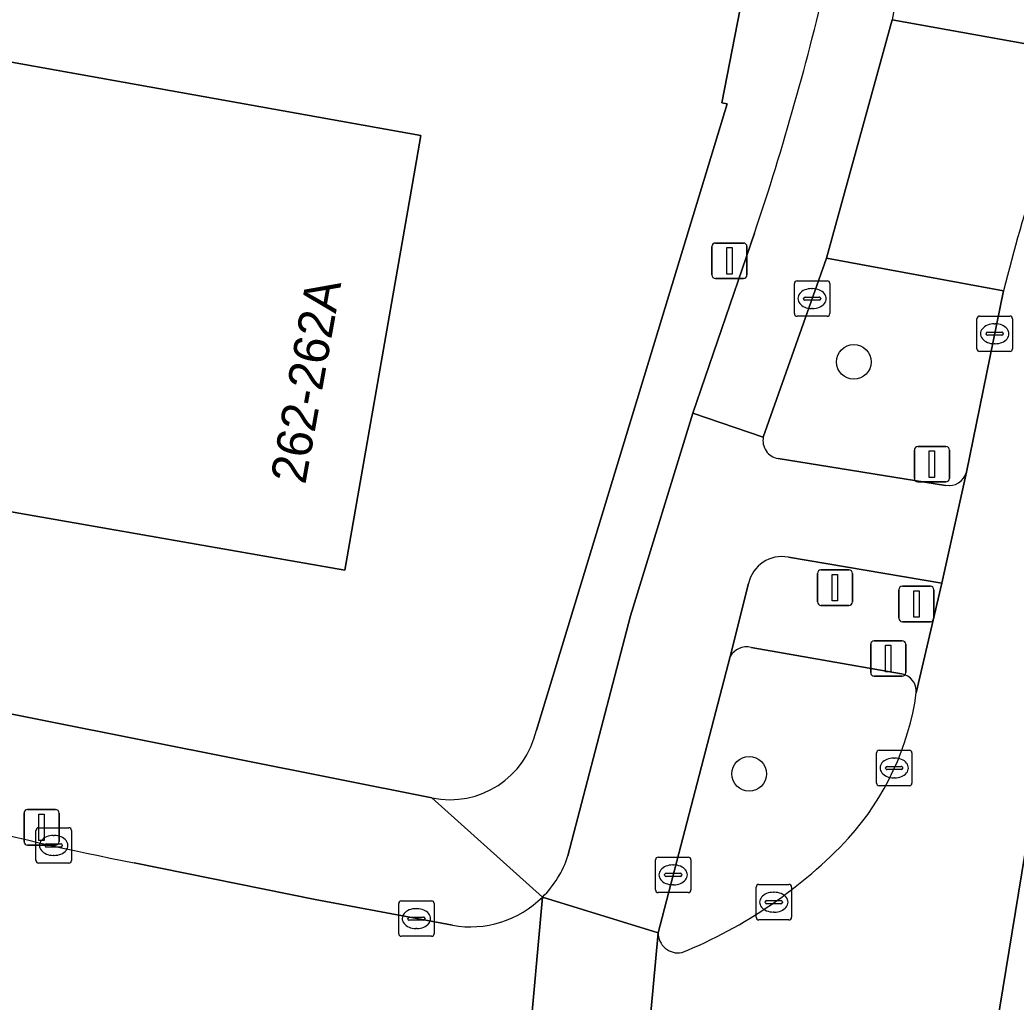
# Model space of a CAD drawing. Extents: x 161258 to 161838, y 380833 to 381727.
# Drawn here: x 161698.14 to 161726.25, y 381047.81 to 381075.53 of the extents above; entities that cross this region are included whole.
import ezdxf

# ---------------------------------------------------------------- set-up
doc = ezdxf.new("R2010")
doc.units = 0
for name, color, linetype in [('IMGEO_Berm_groen', 7, 'Continuous'), ('IMGEO_Boom', 7, 'Continuous'), ('IMGEO_Erf', 7, 'Continuous'), ('IMGEO_Fietspad_gesloten', 7, 'Continuous'), ('IMGEO_Fietspad_open', 7, 'Continuous'), ('IMGEO_Kolk', 7, 'Continuous'), ('IMGEO_Lichtmast', 7, 'Continuous'), ('IMGEO_Pand', 7, 'Continuous'), ('IMGEO_Pand_nummerreeks', 7, 'Continuous'), ('IMGEO_Rijbaan_lokaal_gesloten', 7, 'Continuous'), ('IMGEO_Rijbaan_lokaal_open', 7, 'Continuous'), ('IMGEO_Rijbaan_regionaal_gesloten', 7, 'Continuous'), ('IMGEO_Verkeerseiland_groen', 7, 'Continuous'), ('IMGEO_Verkeersregelinstallatiepaal', 7, 'Continuous'), ('IMGEO_Voetpad_open', 7, 'Continuous')]:
    doc.layers.add(name, color=color, linetype=linetype)

msp = doc.modelspace()

# ---------------------------------------------------------------- linework, layer by layer
at = {"layer": 'IMGEO_Berm_groen'}
msp.add_lwpolyline([(161722.754, 381075.526), (161728.101, 381074.565)], dxfattribs=at)
msp.add_arc((161729.32, 381074.368), 6.667, 140.7069, 169.9945, dxfattribs=at)
at = {"layer": 'IMGEO_Boom'}
for centre in [(161721.671, 381065.873), (161718.718, 381054.249)]:
    msp.add_circle(centre, 0.489, dxfattribs=at)
at = {"layer": 'IMGEO_Erf'}
for points in [[(161712.712, 381055.485), (161718.093, 381073.156), (161717.949, 381073.189), (161720.455, 381086.078), (161724.997, 381085.219), (161727.016, 381095.753), (161727.597, 381098.784), (161729.527, 381109.474), (161731.644, 381120.893), (161727.413, 381121.716), (161730.949, 381139.425)], [(161599.292, 381107.15), (161603.367, 381104.463), (161608.252, 381101.703), (161676.825, 381064.703), (161683.729, 381060.833), (161686.794, 381059.495), (161691.724, 381057.608), (161696.114, 381056.287), (161709.767, 381053.57)], [(161696.768, 381077.515), (161696.265, 381074.626), (161709.453, 381072.261), (161709.255, 381071.129), (161707.307, 381059.995), (161699.889, 381061.293), (161693.85, 381062.349), (161695.574, 381072.251), (161689.072, 381073.384), (161689.93, 381078.31)]]:
    msp.add_lwpolyline(points, dxfattribs=at)
msp.add_arc((161710.272, 381056.016), 2.497, 258.3356, 347.7326, dxfattribs=at)
at = {"layer": 'IMGEO_Fietspad_gesloten'}
for points in [[(161719.117, 381063.755), (161717.127, 381064.426), (161715.365, 381058.712), (161713.603, 381051.933)], [(161724.261, 381062.391), (161719.534, 381063.146)], [(161719.825, 381060.361), (161724.159, 381059.628), (161724.849, 381062.765)], [(161712.886, 381050.77), (161716.148, 381049.764), (161718.183, 381057.559), (161718.699, 381059.619)]]:
    msp.add_lwpolyline(points, dxfattribs=at)
for centre, radius, start, end in [((161719.625, 381063.656), 0.518, 168.9312, 259.87), ((161724.357, 381062.89), 0.508, 259.1212, 345.7959), ((161719.641, 381059.415), 0.964, 78.9862, 167.7811), ((161710.841, 381052.833), 2.905, 314.7448, 341.9468)]:
    msp.add_arc(centre, radius, start, end, dxfattribs=at)
at = {"layer": 'IMGEO_Fietspad_open'}
msp.add_lwpolyline([(161718.871, 381069.512), (161717.127, 381064.426), (161719.117, 381063.755), (161720.898, 381068.805), (161722.754, 381075.526)], dxfattribs=at)
for centre, radius, start, end in [((161729.32, 381074.368), 6.667, 140.7069, 169.9945), ((161644.121, 381094.616), 78.853, 341.4361, 347.00395)]:
    msp.add_arc(centre, radius, start, end, dxfattribs=at)
at = {"layer": 'IMGEO_Kolk'}
for p, q in [((161720.069, 381068.162), (161720.921, 381068.162)), ((161719.994, 381067.236), (161719.994, 381068.088)), ((161720.482, 381067.942), (161720.507, 381067.942)), ((161720.995, 381068.088), (161720.995, 381067.236)), ((161720.253, 381067.656), (161720.253, 381067.668)), ((161720.691, 381067.619), (161720.293, 381067.619)), ((161720.296, 381067.705), (161720.694, 381067.705)), ((161720.737, 381067.668), (161720.737, 381067.656)), ((161720.505, 381067.382), (161720.48, 381067.382)), ((161720.921, 381067.162), (161720.069, 381067.162)), ((161725.148, 381066.242), (161725.148, 381067.094)), ((161725.223, 381067.168), (161726.075, 381067.168)), ((161726.149, 381067.094), (161726.149, 381066.242)), ((161725.636, 381066.948), (161725.661, 381066.948)), ((161725.407, 381066.662), (161725.407, 381066.674)), ((161725.845, 381066.625), (161725.447, 381066.625)), ((161725.45, 381066.711), (161725.848, 381066.711)), ((161725.891, 381066.674), (161725.891, 381066.662)), ((161725.659, 381066.388), (161725.634, 381066.388)), ((161726.075, 381066.168), (161725.223, 381066.168)), ((161722.311, 381053.989), (161722.311, 381054.841)), ((161722.386, 381054.915), (161723.238, 381054.915)), ((161722.799, 381054.695), (161722.824, 381054.695)), ((161723.312, 381054.841), (161723.312, 381053.989)), ((161722.57, 381054.409), (161722.57, 381054.421)), ((161722.613, 381054.458), (161723.011, 381054.458)), ((161723.054, 381054.421), (161723.054, 381054.409)), ((161723.008, 381054.372), (161722.61, 381054.372)), ((161722.822, 381054.135), (161722.797, 381054.135)), ((161723.238, 381053.915), (161722.386, 381053.915)), ((161698.666, 381052.727), (161699.518, 381052.727)), ((161698.591, 381051.801), (161698.591, 381052.653)), ((161699.079, 381052.507), (161699.104, 381052.507)), ((161699.592, 381052.653), (161699.592, 381051.801)), ((161698.85, 381052.221), (161698.85, 381052.233)), ((161699.288, 381052.184), (161698.89, 381052.184)), ((161698.893, 381052.27), (161699.291, 381052.27)), ((161699.334, 381052.233), (161699.334, 381052.221)), ((161699.102, 381051.947), (161699.077, 381051.947)), ((161716.148, 381051.898), (161717, 381051.898)), ((161699.518, 381051.727), (161698.666, 381051.727)), ((161716.073, 381050.972), (161716.073, 381051.824)), ((161716.561, 381051.678), (161716.586, 381051.678)), ((161717.074, 381051.824), (161717.074, 381050.972)), ((161716.332, 381051.392), (161716.332, 381051.404)), ((161716.77, 381051.355), (161716.372, 381051.355)), ((161716.375, 381051.441), (161716.773, 381051.441)), ((161716.816, 381051.404), (161716.816, 381051.392)), ((161716.584, 381051.118), (161716.559, 381051.118)), ((161718.914, 381050.201), (161718.914, 381051.053)), ((161718.989, 381051.127), (161719.841, 381051.127)), ((161719.915, 381051.053), (161719.915, 381050.201)), ((161717, 381050.898), (161716.148, 381050.898)), ((161719.402, 381050.907), (161719.427, 381050.907)), ((161708.827, 381049.738), (161708.827, 381050.59)), ((161708.902, 381050.664), (161709.754, 381050.664)), ((161709.315, 381050.444), (161709.34, 381050.444)), ((161709.828, 381050.59), (161709.828, 381049.738)), ((161719.173, 381050.621), (161719.173, 381050.633)), ((161719.611, 381050.584), (161719.213, 381050.584)), ((161719.216, 381050.67), (161719.614, 381050.67)), ((161719.657, 381050.633), (161719.657, 381050.621)), ((161709.086, 381050.158), (161709.086, 381050.17)), ((161709.129, 381050.207), (161709.527, 381050.207)), ((161709.57, 381050.17), (161709.57, 381050.158)), ((161719.425, 381050.347), (161719.4, 381050.347)), ((161709.524, 381050.121), (161709.126, 381050.121)), ((161709.338, 381049.884), (161709.313, 381049.884)), ((161719.841, 381050.127), (161718.989, 381050.127)), ((161709.754, 381049.664), (161708.902, 381049.664))]:
    msp.add_line(p, q, dxfattribs=at)
for points in [[(161720.069, 381068.162), (161720.921, 381068.162)], [(161719.994, 381067.236), (161719.994, 381068.088)], [(161720.995, 381068.088), (161720.995, 381067.236)], [(161720.921, 381067.162), (161720.069, 381067.162)], [(161725.148, 381066.242), (161725.148, 381067.094)], [(161725.223, 381067.168), (161726.075, 381067.168)], [(161726.149, 381067.094), (161726.149, 381066.242)], [(161726.075, 381066.168), (161725.223, 381066.168)], [(161722.311, 381053.989), (161722.311, 381054.841)], [(161722.386, 381054.915), (161723.238, 381054.915)], [(161723.312, 381054.841), (161723.312, 381053.989)], [(161723.238, 381053.915), (161722.386, 381053.915)], [(161698.666, 381052.727), (161699.518, 381052.727)], [(161698.591, 381051.801), (161698.591, 381052.653)], [(161699.592, 381052.653), (161699.592, 381051.801)], [(161716.148, 381051.898), (161717, 381051.898)], [(161699.518, 381051.727), (161698.666, 381051.727)], [(161716.073, 381050.972), (161716.073, 381051.824)], [(161717.074, 381051.824), (161717.074, 381050.972)], [(161718.914, 381050.201), (161718.914, 381051.053)], [(161718.989, 381051.127), (161719.841, 381051.127)], [(161719.915, 381051.053), (161719.915, 381050.201)], [(161717, 381050.898), (161716.148, 381050.898)], [(161708.827, 381049.738), (161708.827, 381050.59)], [(161708.902, 381050.664), (161709.754, 381050.664)], [(161709.828, 381050.59), (161709.828, 381049.738)], [(161719.841, 381050.127), (161718.989, 381050.127)], [(161709.754, 381049.664), (161708.902, 381049.664)]]:
    msp.add_lwpolyline(points, dxfattribs=at)
for centre, radius, start, end in [((161720.071, 381068.086), 0.0765, 91.552, 178.448), ((161720.071, 381068.086), 0.0765, 91.552, 178.448), ((161720.919, 381068.086), 0.0765, 1.552, 88.448), ((161720.919, 381068.086), 0.0765, 1.552, 88.448), ((161720.293, 381067.665), 0.0403, 85.8775, 175.7526), ((161720.29, 381067.655), 0.0366, 178.938, 274.7102), ((161720.694, 381067.662), 0.043, 264.8664, 352.4533), ((161720.698, 381067.667), 0.0386, 1.7309, 96.639), ((161720.071, 381067.238), 0.0765, 181.552, 268.448), ((161720.071, 381067.238), 0.0765, 181.552, 268.448), ((161720.919, 381067.238), 0.0765, 271.552, 358.448), ((161720.919, 381067.238), 0.0765, 271.552, 358.448), ((161725.225, 381067.092), 0.0765, 91.552, 178.448), ((161725.225, 381067.092), 0.0765, 91.552, 178.448), ((161726.073, 381067.092), 0.0765, 1.552, 88.448), ((161726.073, 381067.092), 0.0765, 1.552, 88.448), ((161725.447, 381066.671), 0.0403, 85.8775, 175.7526), ((161725.444, 381066.661), 0.0366, 178.938, 274.7102), ((161725.848, 381066.668), 0.043, 264.8664, 352.4533), ((161725.852, 381066.673), 0.0386, 1.7309, 96.639), ((161725.225, 381066.244), 0.0765, 181.552, 268.448), ((161725.225, 381066.244), 0.0765, 181.552, 268.448), ((161726.073, 381066.244), 0.0765, 271.552, 358.448), ((161726.073, 381066.244), 0.0765, 271.552, 358.448), ((161722.388, 381054.839), 0.0765, 91.552, 178.448), ((161722.388, 381054.839), 0.0765, 91.552, 178.448), ((161723.236, 381054.839), 0.0765, 1.552, 88.448), ((161723.236, 381054.839), 0.0765, 1.552, 88.448), ((161722.61, 381054.418), 0.0403, 85.8775, 175.7526), ((161722.607, 381054.408), 0.0366, 178.938, 274.7102), ((161723.011, 381054.415), 0.043, 264.8664, 352.4533), ((161723.015, 381054.42), 0.0386, 1.7309, 96.639), ((161722.388, 381053.991), 0.0765, 181.552, 268.448), ((161722.388, 381053.991), 0.0765, 181.552, 268.448), ((161723.236, 381053.991), 0.0765, 271.552, 358.448), ((161723.236, 381053.991), 0.0765, 271.552, 358.448), ((161698.668, 381052.651), 0.0765, 91.552, 178.448), ((161698.668, 381052.651), 0.0765, 91.552, 178.448), ((161699.516, 381052.651), 0.0765, 1.552, 88.448), ((161699.516, 381052.651), 0.0765, 1.552, 88.448), ((161698.89, 381052.23), 0.0403, 85.8775, 175.7526), ((161698.887, 381052.22), 0.0366, 178.938, 274.7102), ((161699.291, 381052.227), 0.043, 264.8664, 352.4533), ((161699.295, 381052.232), 0.0386, 1.7309, 96.639), ((161716.15, 381051.822), 0.0765, 91.552, 178.448), ((161716.15, 381051.822), 0.0765, 91.552, 178.448), ((161716.998, 381051.822), 0.0765, 1.552, 88.448), ((161716.998, 381051.822), 0.0765, 1.552, 88.448), ((161698.668, 381051.803), 0.0765, 181.552, 268.448), ((161698.668, 381051.803), 0.0765, 181.552, 268.448), ((161699.516, 381051.803), 0.0765, 271.552, 358.448), ((161699.516, 381051.803), 0.0765, 271.552, 358.448), ((161716.372, 381051.401), 0.0403, 85.8775, 175.7526), ((161716.369, 381051.391), 0.0366, 178.938, 274.7102), ((161716.773, 381051.398), 0.043, 264.8664, 352.4533), ((161716.777, 381051.403), 0.0386, 1.7309, 96.639), ((161718.991, 381051.051), 0.0765, 91.552, 178.448), ((161718.991, 381051.051), 0.0765, 91.552, 178.448), ((161719.839, 381051.051), 0.0765, 1.552, 88.448), ((161719.839, 381051.051), 0.0765, 1.552, 88.448), ((161716.15, 381050.974), 0.0765, 181.552, 268.448), ((161716.15, 381050.974), 0.0765, 181.552, 268.448), ((161716.998, 381050.974), 0.0765, 271.552, 358.448), ((161716.998, 381050.974), 0.0765, 271.552, 358.448), ((161708.904, 381050.588), 0.0765, 91.552, 178.448), ((161708.904, 381050.588), 0.0765, 91.552, 178.448), ((161709.752, 381050.588), 0.0765, 1.552, 88.448), ((161709.752, 381050.588), 0.0765, 1.552, 88.448), ((161719.213, 381050.63), 0.0403, 85.8775, 175.7526), ((161719.21, 381050.62), 0.0366, 178.938, 274.7102), ((161719.614, 381050.627), 0.043, 264.8664, 352.4533), ((161719.618, 381050.632), 0.0386, 1.7309, 96.639), ((161709.126, 381050.167), 0.0403, 85.8775, 175.7526), ((161709.123, 381050.157), 0.0366, 178.938, 274.7102), ((161709.527, 381050.164), 0.043, 264.8664, 352.4533), ((161709.531, 381050.169), 0.0386, 1.7309, 96.639), ((161718.991, 381050.203), 0.0765, 181.552, 268.448), ((161718.991, 381050.203), 0.0765, 181.552, 268.448), ((161719.839, 381050.203), 0.0765, 271.552, 358.448), ((161719.839, 381050.203), 0.0765, 271.552, 358.448), ((161708.904, 381049.74), 0.0765, 181.552, 268.448), ((161708.904, 381049.74), 0.0765, 181.552, 268.448), ((161709.752, 381049.74), 0.0765, 271.552, 358.448), ((161709.752, 381049.74), 0.0765, 271.552, 358.448)]:
    msp.add_arc(centre, radius, start, end, dxfattribs=at)
for centre, major_axis, ratio, start_param, end_param in [((161720.481, 381067.662), (-0.387, 0.002), 0.722429, 4.712389, 7.853982), ((161720.506, 381067.662), (-0.39, 0.002), 0.717154, 1.570796, 4.712389), ((161725.635, 381066.668), (-0.387, 0.002), 0.722429, 4.712389, 7.853982), ((161725.66, 381066.668), (-0.39, 0.002), 0.717154, 1.570796, 4.712389), ((161722.798, 381054.415), (-0.387, 0.002), 0.722429, 4.712389, 7.853982), ((161722.823, 381054.415), (-0.39, 0.002), 0.717154, 1.570796, 4.712389), ((161699.078, 381052.227), (-0.387, 0.002), 0.722429, 4.712389, 7.853982), ((161699.103, 381052.227), (-0.39, 0.002), 0.717154, 1.570796, 4.712389), ((161716.56, 381051.398), (-0.387, 0.002), 0.722429, 4.712389, 7.853982), ((161716.585, 381051.398), (-0.39, 0.002), 0.717154, 1.570796, 4.712389), ((161719.401, 381050.627), (-0.387, 0.002), 0.722429, 4.712389, 7.853982), ((161719.426, 381050.627), (-0.39, 0.002), 0.717154, 1.570796, 4.712389), ((161709.314, 381050.164), (-0.387, 0.002), 0.722429, 4.712389, 7.853982), ((161709.339, 381050.164), (-0.39, 0.002), 0.717154, 1.570796, 4.712389)]:
    msp.add_ellipse(centre, major_axis=major_axis, ratio=ratio, start_param=start_param, end_param=end_param, dxfattribs=at)
at = {"layer": 'IMGEO_Lichtmast'}
for p, q in [((161717.667, 381068.33), (161717.667, 381069.13)), ((161717.667, 381069.13), (161717.667, 381068.33)), ((161717.767, 381069.23), (161718.557, 381069.23)), ((161718.557, 381069.23), (161717.767, 381069.23)), ((161718.657, 381069.13), (161718.657, 381068.33)), ((161718.657, 381068.33), (161718.657, 381069.13)), ((161718.557, 381068.23), (161717.767, 381068.23)), ((161717.767, 381068.23), (161718.557, 381068.23)), ((161698.253, 381052.339), (161698.253, 381053.139)), ((161698.253, 381053.139), (161698.253, 381052.339)), ((161698.353, 381053.239), (161699.143, 381053.239)), ((161699.143, 381053.239), (161698.353, 381053.239)), ((161699.243, 381053.139), (161699.243, 381052.339)), ((161699.243, 381052.339), (161699.243, 381053.139)), ((161699.143, 381052.239), (161698.353, 381052.239)), ((161698.353, 381052.239), (161699.143, 381052.239))]:
    msp.add_line(p, q, dxfattribs=at)
for points in [[(161718.087, 381069.105), (161718.237, 381069.105), (161718.237, 381068.355), (161718.087, 381068.355), (161718.087, 381069.105)], [(161698.673, 381053.114), (161698.823, 381053.114), (161698.823, 381052.364), (161698.673, 381052.364), (161698.673, 381053.114)]]:
    msp.add_lwpolyline(points, dxfattribs=at)
for centre, start, end in [((161717.767, 381069.13), 90, 180), ((161717.767, 381069.13), 90, 180), ((161718.557, 381069.13), 0, 90), ((161718.557, 381069.13), 360, 90), ((161717.767, 381068.33), 180, 270), ((161717.767, 381068.33), 180, 270), ((161718.557, 381068.33), 270, 0), ((161718.557, 381068.33), 270, 0), ((161698.353, 381053.139), 90, 180), ((161698.353, 381053.139), 90, 180), ((161699.143, 381053.139), 0, 90), ((161699.143, 381053.139), 360, 90), ((161698.353, 381052.339), 180, 270), ((161698.353, 381052.339), 180, 270), ((161699.143, 381052.339), 270, 0), ((161699.143, 381052.339), 270, 0)]:
    msp.add_arc(centre, 0.1, start, end, dxfattribs=at)
at = {"layer": 'IMGEO_Pand'}
msp.add_lwpolyline([(161709.255, 381071.129), (161709.453, 381072.261), (161696.265, 381074.626), (161696.768, 381077.515), (161696.81, 381077.754), (161690.034, 381078.905), (161689.93, 381078.31), (161689.072, 381073.384), (161695.574, 381072.251), (161693.85, 381062.349), (161699.889, 381061.293), (161707.307, 381059.995)], close=True, dxfattribs=at)
at = {"layer": 'IMGEO_Rijbaan_lokaal_gesloten'}
msp.add_lwpolyline([(161713.13, 381039.764), (161715.211, 381039.544), (161716.148, 381049.764), (161712.886, 381050.77), (161712.11, 381042.229)], dxfattribs=at)
at = {"layer": 'IMGEO_Rijbaan_lokaal_open'}
for points in [[(161728.101, 381074.565), (161722.754, 381075.526), (161720.898, 381068.805), (161725.898, 381067.885)], [(161710.342, 381049.974), (161706.467, 381050.7), (161701.359, 381051.741)], [(161712.11, 381042.229), (161712.886, 381050.77)]]:
    msp.add_lwpolyline(points, dxfattribs=at)
for centre, radius, start, end in [((161771.745, 381056.468), 47.247, 157.4791, 166.0168), ((161713.726, 381116.881), 66.304, 249.79383, 259.24998), ((161710.843, 381052.835), 2.904, 260.0587, 314.6903)]:
    msp.add_arc(centre, radius, start, end, dxfattribs=at)
at = {"layer": 'IMGEO_Rijbaan_regionaal_gesloten'}
for points in [[(161725.898, 381067.885), (161724.849, 381062.765), (161724.159, 381059.628), (161723.436, 381056.533)], [(161708.67, 380942.647), (161718.172, 381001.194), (161720.887, 381017.742), (161727.217, 381056.334), (161727.644, 381058.714), (161728.225, 381062.153), (161728.936, 381066.009)], [(161716.148, 381049.764), (161715.211, 381039.544)]]:
    msp.add_lwpolyline(points, dxfattribs=at)
for centre, radius, start, end in [((161771.745, 381056.468), 47.247, 157.4791, 166.0168), ((161715.735, 381057.626), 7.778, 318.0959, 351.9224), ((161711.753, 381061.629), 13.419, 292.1784, 316.728), ((161716.718, 381049.764), 0.57, 179.9965, 280.2078)]:
    msp.add_arc(centre, radius, start, end, dxfattribs=at)
at = {"layer": 'IMGEO_Verkeerseiland_groen'}
for points in [[(161725.898, 381067.885), (161720.898, 381068.805), (161719.117, 381063.755)], [(161724.849, 381062.765), (161725.898, 381067.885)], [(161719.534, 381063.146), (161724.261, 381062.391)], [(161723.021, 381057.07), (161718.775, 381057.814)], [(161718.183, 381057.559), (161716.148, 381049.764)]]:
    msp.add_lwpolyline(points, dxfattribs=at)
for centre, radius, start, end in [((161719.625, 381063.656), 0.518, 168.9312, 259.87), ((161724.357, 381062.89), 0.508, 259.1212, 345.7959), ((161718.643, 381057.306), 0.525, 75.4142, 151.1931), ((161722.931, 381056.572), 0.506, 355.6238, 79.7707), ((161715.735, 381057.626), 7.778, 318.0959, 351.9224), ((161711.753, 381061.629), 13.419, 292.1784, 316.728), ((161716.718, 381049.764), 0.57, 179.9965, 280.2078)]:
    msp.add_arc(centre, radius, start, end, dxfattribs=at)
at = {"layer": 'IMGEO_Verkeersregelinstallatiepaal'}
for p, q in [((161723.381, 381062.587), (161723.381, 381063.387)), ((161723.381, 381063.387), (161723.381, 381062.587)), ((161723.481, 381063.487), (161724.271, 381063.487)), ((161724.271, 381063.487), (161723.481, 381063.487)), ((161724.371, 381063.387), (161724.371, 381062.587)), ((161724.371, 381062.587), (161724.371, 381063.387)), ((161724.271, 381062.487), (161723.481, 381062.487)), ((161723.481, 381062.487), (161724.271, 381062.487)), ((161720.744, 381060.004), (161721.534, 381060.004)), ((161721.534, 381060.004), (161720.744, 381060.004)), ((161720.644, 381059.104), (161720.644, 381059.904)), ((161720.644, 381059.904), (161720.644, 381059.104)), ((161721.634, 381059.904), (161721.634, 381059.104)), ((161721.634, 381059.104), (161721.634, 381059.904)), ((161722.942, 381058.643), (161722.942, 381059.443)), ((161722.942, 381059.443), (161722.942, 381058.643)), ((161723.042, 381059.543), (161723.832, 381059.543)), ((161723.832, 381059.543), (161723.042, 381059.543)), ((161723.932, 381059.443), (161723.932, 381058.643)), ((161723.932, 381058.643), (161723.932, 381059.443)), ((161721.534, 381059.004), (161720.744, 381059.004)), ((161720.744, 381059.004), (161721.534, 381059.004)), ((161723.832, 381058.543), (161723.042, 381058.543)), ((161723.042, 381058.543), (161723.832, 381058.543)), ((161722.148, 381057.105), (161722.148, 381057.905)), ((161722.148, 381057.905), (161722.148, 381057.105)), ((161722.248, 381058.005), (161723.038, 381058.005)), ((161723.038, 381058.005), (161722.248, 381058.005)), ((161723.138, 381057.905), (161723.138, 381057.105)), ((161723.138, 381057.105), (161723.138, 381057.905)), ((161723.038, 381057.005), (161722.248, 381057.005)), ((161722.248, 381057.005), (161723.038, 381057.005))]:
    msp.add_line(p, q, dxfattribs=at)
for points in [[(161723.801, 381063.362), (161723.951, 381063.362), (161723.951, 381062.612), (161723.801, 381062.612), (161723.801, 381063.362)], [(161721.064, 381059.879), (161721.214, 381059.879), (161721.214, 381059.129), (161721.064, 381059.129), (161721.064, 381059.879)], [(161723.362, 381059.418), (161723.512, 381059.418), (161723.512, 381058.668), (161723.362, 381058.668), (161723.362, 381059.418)], [(161722.568, 381057.88), (161722.718, 381057.88), (161722.718, 381057.13), (161722.568, 381057.13), (161722.568, 381057.88)]]:
    msp.add_lwpolyline(points, dxfattribs=at)
for centre, start, end in [((161723.481, 381063.387), 90, 180), ((161723.481, 381063.387), 90, 180), ((161724.271, 381063.387), 0, 90), ((161724.271, 381063.387), 360, 90), ((161723.481, 381062.587), 180, 270), ((161723.481, 381062.587), 180, 270), ((161724.271, 381062.587), 270, 0), ((161724.271, 381062.587), 270, 0), ((161720.744, 381059.904), 90, 180), ((161720.744, 381059.904), 90, 180), ((161721.534, 381059.904), 0, 90), ((161721.534, 381059.904), 360, 90), ((161723.042, 381059.443), 90, 180), ((161723.042, 381059.443), 90, 180), ((161723.832, 381059.443), 0, 90), ((161723.832, 381059.443), 360, 90), ((161720.744, 381059.104), 180, 270), ((161720.744, 381059.104), 180, 270), ((161721.534, 381059.104), 270, 0), ((161721.534, 381059.104), 270, 0), ((161723.042, 381058.643), 180, 270), ((161723.042, 381058.643), 180, 270), ((161723.832, 381058.643), 270, 0), ((161723.832, 381058.643), 270, 0), ((161722.248, 381057.905), 90, 180), ((161722.248, 381057.905), 90, 180), ((161723.038, 381057.905), 0, 90), ((161723.038, 381057.905), 360, 90), ((161722.248, 381057.105), 180, 270), ((161722.248, 381057.105), 180, 270), ((161723.038, 381057.105), 270, 0), ((161723.038, 381057.105), 270, 0)]:
    msp.add_arc(centre, 0.1, start, end, dxfattribs=at)
at = {"layer": 'IMGEO_Voetpad_open'}
for points in [[(161730.949, 381139.425), (161727.413, 381121.716), (161731.644, 381120.893), (161729.527, 381109.474), (161727.597, 381098.784), (161727.016, 381095.753), (161724.997, 381085.219), (161720.455, 381086.078), (161717.949, 381073.189), (161718.093, 381073.156), (161712.712, 381055.485)], [(161713.603, 381051.933), (161715.365, 381058.712), (161717.127, 381064.426), (161718.871, 381069.512)], [(161723.436, 381056.533), (161724.159, 381059.628), (161719.825, 381060.361)], [(161718.699, 381059.619), (161718.183, 381057.559)], [(161718.775, 381057.814), (161723.021, 381057.07)], [(161709.767, 381053.57), (161696.114, 381056.287), (161691.724, 381057.608), (161690.825, 381054.658)], [(161709.767, 381053.57), (161712.886, 381050.77)], [(161712.886, 381050.77), (161709.767, 381053.57)], [(161701.359, 381051.741), (161706.467, 381050.7), (161710.342, 381049.974)]]:
    msp.add_lwpolyline(points, dxfattribs=at)
msp.add_lwpolyline([(161723.613, 381017.347), (161727.516, 381038.402), (161727.52, 381038.426), (161730.276, 381055.832), (161730.648, 381058.207), (161727.644, 381058.714), (161727.217, 381056.334), (161720.887, 381017.742)], close=True, dxfattribs=at)
for centre, radius, start, end in [((161644.121, 381094.616), 78.853, 341.4361, 347.00395), ((161719.641, 381059.415), 0.964, 78.9862, 167.7811), ((161718.643, 381057.306), 0.525, 75.4142, 151.1931), ((161722.931, 381056.572), 0.506, 355.6238, 79.7707), ((161710.272, 381056.016), 2.497, 258.3356, 347.7326), ((161713.726, 381116.881), 66.304, 249.79383, 259.24998), ((161710.841, 381052.833), 2.905, 314.7448, 341.9468), ((161710.843, 381052.835), 2.904, 260.0587, 314.6903)]:
    msp.add_arc(centre, radius, start, end, dxfattribs=at)

# ---------------------------------------------------------------- texts
at = {"layer": 'IMGEO_Pand_nummerreeks'}
msp.add_text('262-262A', height=1, rotation=79.876, dxfattribs=at).set_placement((161706.19, 381062.394))

doc.saveas('drawing.dxf')
